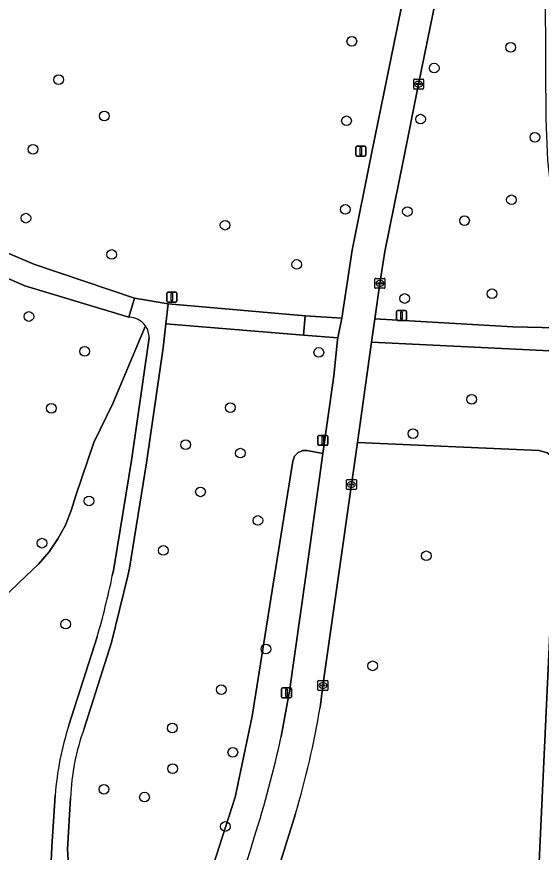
# Model space of a CAD drawing. Extents: x 160732 to 162107, y 387428 to 388479.
# Drawn here: x 161008.1 to 161061, y 387722.1 to 387806.4 of the extents above; entities that cross this region are included whole.
import ezdxf

# ---------------------------------------------------------------- set-up
doc = ezdxf.new("R2010")
doc.units = 0
for name, color, linetype in [('IMGEO_Boom', 7, 'Continuous'), ('IMGEO_Fietspad_gesloten', 7, 'Continuous'), ('IMGEO_Gemengd_bos', 7, 'Continuous'), ('IMGEO_Groenvoorziening', 7, 'Continuous'), ('IMGEO_Kolk', 7, 'Continuous'), ('IMGEO_Lichtmast', 7, 'Continuous'), ('IMGEO_Loofbos', 7, 'Continuous'), ('IMGEO_Voetpad_gesloten', 7, 'Continuous'), ('IMGEO_Voetpad_open', 7, 'Continuous')]:
    doc.layers.add(name, color=color, linetype=linetype)

msp = doc.modelspace()

# ---------------------------------------------------------------- linework, layer by layer
at = {"layer": 'IMGEO_Boom'}
for centre in [(161041.904, 387803.929), (161057.927, 387803.316), (161050.214, 387801.221), (161012.333, 387800.052), (161016.936, 387796.385), (161041.366, 387795.907), (161048.836, 387796.076), (161060.371, 387794.25), (161009.743, 387793.031), (161058.009, 387787.939), (161041.242, 387786.969), (161047.514, 387786.759), (161009.02, 387786.089), (161053.274, 387785.842), (161029.118, 387785.379), (161017.674, 387782.427), (161036.348, 387781.419), (161056.053, 387778.463), (161047.225, 387777.987), (161009.322, 387776.17), (161014.942, 387772.651), (161038.574, 387772.545), (161054.002, 387767.808), (161011.584, 387766.915), (161029.654, 387766.977), (161048.079, 387764.358), (161025.139, 387763.242), (161030.658, 387762.389), (161026.637, 387758.485), (161015.394, 387757.576), (161032.425, 387755.599), (161010.647, 387753.309), (161022.885, 387752.574), (161049.422, 387752.035), (161013.029, 387745.145), (161033.232, 387742.631), (161044.004, 387740.939), (161028.727, 387738.54), (161023.804, 387734.666), (161029.899, 387732.211), (161023.835, 387730.571), (161016.89, 387728.483), (161020.986, 387727.697), (161029.135, 387724.736)]:
    msp.add_circle(centre, 0.489, dxfattribs=at)
at = {"layer": 'IMGEO_Fietspad_gesloten'}
for points in [[(161038.704, 387736.741), (161038.989, 387738.951), (161040.558, 387750), (161041.868, 387759.229), (161042.462, 387763.46), (161043.884, 387773.59), (161044.223, 387775.939), (161044.741, 387779.514), (161045.24, 387782.735), (161047.115, 387792.021), (161048.645, 387799.614), (161053.335, 387822.619), (161057.751, 387844.982), (161061.273, 387847.963), (161061.248, 387851.8), (161056.814, 387848.51)], [(161054.711, 387845.207), (161050.206, 387823.563), (161049.37, 387819.462), (161045.459, 387800.298), (161043.907, 387792.73), (161041.922, 387782.867), (161040.888, 387776.011), (161040.48, 387774.004), (161040.474, 387773.803), (161040.085, 387770.183), (161038.982, 387762.343), (161038.638, 387759.898), (161037.248, 387750), (161035.618, 387738.399), (161034.789, 387733.821)], [(161034.053, 387719.111), (161036.218, 387726.008)]]:
    msp.add_lwpolyline(points, dxfattribs=at)
for centre, radius, start, end in [((160951.786, 387751.219), 88.115, 343.37478, 350.54322), ((160923.554, 387758.09), 113.851, 342.38086, 347.69193), ((160951.813, 387747.506), 83.729, 331.33239, 343.43088)]:
    msp.add_arc(centre, radius, start, end, dxfattribs=at)
at = {"layer": 'IMGEO_Gemengd_bos'}
for points in [[(161061.271, 387843.041), (161061.194, 387843.765), (161061.273, 387847.963), (161057.751, 387844.982), (161053.335, 387822.619), (161048.645, 387799.614), (161047.115, 387792.021), (161045.24, 387782.735), (161044.741, 387779.514), (161044.223, 387775.939), (161058.145, 387775.142), (161064.074, 387775), (161063.596, 387775.935), (161063.367, 387776.895), (161061.682, 387791.922), (161061.51, 387796.123), (161061.484, 387801.354), (161061.487, 387801.997)], [(161076.828, 387741.371), (161071.941, 387741.547), (161069.229, 387741.674), (161070.124, 387760.831), (161070.622, 387772.317), (161066.617, 387772.49), (161061.874, 387772.715), (161043.884, 387773.59), (161042.462, 387763.46), (161060.792, 387762.657), (161061.609, 387762.427), (161062.12, 387762.044), (161062.573, 387761.327), (161062.699, 387760.603), (161062.158, 387750), (161059.425, 387691.54), (161070.247, 387691.434), (161070.237, 387691.194), (161073.682, 387691.053), (161074.034, 387700.267), (161075.067, 387700.226)]]:
    msp.add_lwpolyline(points, close=True, dxfattribs=at)
for points in [[(161019.414, 387776.098), (161008.925, 387779.273), (161003.598, 387781.6)], [(161021.076, 387775.238), (161017.807, 387767.405), (161015.868, 387763.478), (161014.049, 387758.129), (161013.604, 387756.606), (161013.002, 387755.137), (161012.25, 387753.74), (161011.356, 387752.429), (161010.291, 387751.177), (161009.052, 387750), (161005.836, 387746.946)], [(161014.049, 387758.129), (161015.868, 387763.478), (161017.807, 387767.405), (161021.076, 387775.238)], [(161034.094, 387750), (161035.935, 387761.587), (161036.115, 387762.078), (161036.479, 387762.453), (161036.965, 387762.648), (161037.401, 387762.647), (161038.982, 387762.343), (161040.085, 387770.183), (161040.474, 387773.803), (161040.48, 387774.004), (161037.027, 387774.294), (161023.141, 387775.419), (161022.883, 387773.012), (161021.195, 387761.415), (161019.481, 387750.787), (161019.307, 387750), (161017.673, 387743.299), (161014.9, 387734.623)], [(161017.74, 387750), (161017.858, 387750.587), (161017.973, 387751.174), (161019.659, 387761.631), (161021.458, 387774.024)], [(161005.836, 387746.946), (161009.052, 387750), (161010.291, 387751.177), (161011.356, 387752.429), (161012.25, 387753.74), (161013.002, 387755.137), (161013.604, 387756.606), (161014.049, 387758.129)], [(161019.099, 387704.255), (161019.647, 387704.168), (161024.196, 387712.098), (161027.573, 387719.743), (161030.134, 387727.699), (161031.847, 387735.87), (161034.094, 387750)], [(161013.362, 387734.958), (161016.207, 387743.854)], [(161011.486, 387719.064), (161011.643, 387722.69), (161011.974, 387727.876)], [(161013.533, 387727.63), (161013.224, 387722.432), (161013.55, 387717.197), (161013.802, 387713.88), (161013.894, 387713.923), (161015.28, 387710.992)]]:
    msp.add_lwpolyline(points, dxfattribs=at)
for centre, radius, start, end in [((161019.404, 387774.043), 2.055, 35.54913, 89.73237), ((161019.395, 387774.042), 2.063, 359.50343, 35.43021), ((160940.129, 387766.094), 79.262, 343.70443, 348.28451), ((161041.988, 387725.671), 30.095, 162.02495, 175.79739), ((161036.179, 387726.833), 22.66, 159.8935, 177.98497)]:
    msp.add_arc(centre, radius, start, end, dxfattribs=at)
at = {"layer": 'IMGEO_Groenvoorziening'}
for points in [[(161059.294, 387691.541), (161059.425, 387691.54), (161062.158, 387750), (161062.699, 387760.603), (161062.573, 387761.327), (161062.12, 387762.044), (161061.609, 387762.427), (161060.792, 387762.657), (161042.462, 387763.46), (161041.868, 387759.229), (161040.558, 387750), (161038.989, 387738.951), (161038.704, 387736.741)], [(161034.789, 387733.821), (161035.618, 387738.399), (161037.248, 387750), (161038.638, 387759.898), (161038.982, 387762.343), (161037.401, 387762.647), (161036.965, 387762.648), (161036.479, 387762.453), (161036.115, 387762.078), (161035.935, 387761.587), (161034.094, 387750), (161031.847, 387735.87), (161030.134, 387727.699), (161027.573, 387719.743), (161024.196, 387712.098), (161019.647, 387704.168)], [(161036.218, 387726.008), (161034.053, 387719.111)]]:
    msp.add_lwpolyline(points, dxfattribs=at)
for centre, radius, start, end in [((160951.786, 387751.219), 88.115, 343.37478, 350.54322), ((160923.554, 387758.09), 113.851, 342.38086, 347.69193), ((160951.813, 387747.506), 83.729, 331.33239, 343.43088)]:
    msp.add_arc(centre, radius, start, end, dxfattribs=at)
at = {"layer": 'IMGEO_Kolk'}
for p, q in [((161048.143, 387799.188), (161048.143, 387800.04)), ((161048.218, 387800.114), (161049.07, 387800.114)), ((161048.402, 387799.608), (161048.402, 387799.62)), ((161048.445, 387799.657), (161048.843, 387799.657)), ((161048.631, 387799.894), (161048.656, 387799.894)), ((161048.886, 387799.62), (161048.886, 387799.608)), ((161049.144, 387800.04), (161049.144, 387799.188)), ((161049.07, 387799.114), (161048.218, 387799.114)), ((161048.84, 387799.571), (161048.442, 387799.571)), ((161048.654, 387799.334), (161048.629, 387799.334)), ((161044.24, 387779.089), (161044.24, 387779.941)), ((161044.315, 387780.015), (161045.167, 387780.015)), ((161044.499, 387779.509), (161044.499, 387779.521)), ((161044.937, 387779.472), (161044.539, 387779.472)), ((161044.542, 387779.558), (161044.94, 387779.558)), ((161044.728, 387779.795), (161044.753, 387779.795)), ((161044.983, 387779.521), (161044.983, 387779.509)), ((161045.241, 387779.941), (161045.241, 387779.089)), ((161045.167, 387779.015), (161044.315, 387779.015)), ((161044.751, 387779.235), (161044.726, 387779.235)), ((161041.365, 387758.804), (161041.365, 387759.656)), ((161041.44, 387759.73), (161042.292, 387759.73)), ((161041.624, 387759.224), (161041.624, 387759.236)), ((161042.062, 387759.187), (161041.664, 387759.187)), ((161041.667, 387759.273), (161042.065, 387759.273)), ((161041.853, 387759.51), (161041.878, 387759.51)), ((161042.108, 387759.236), (161042.108, 387759.224)), ((161042.366, 387759.656), (161042.366, 387758.804)), ((161042.292, 387758.73), (161041.44, 387758.73)), ((161041.876, 387758.95), (161041.851, 387758.95)), ((161038.487, 387738.525), (161038.487, 387739.377)), ((161038.562, 387739.451), (161039.414, 387739.451)), ((161038.746, 387738.945), (161038.746, 387738.957)), ((161038.789, 387738.994), (161039.187, 387738.994)), ((161038.975, 387739.231), (161039, 387739.231)), ((161039.23, 387738.957), (161039.23, 387738.945)), ((161039.488, 387739.377), (161039.488, 387738.525)), ((161039.414, 387738.451), (161038.562, 387738.451)), ((161039.184, 387738.908), (161038.786, 387738.908)), ((161038.998, 387738.671), (161038.973, 387738.671))]:
    msp.add_line(p, q, dxfattribs=at)
for points in [[(161048.143, 387799.188), (161048.143, 387800.04)], [(161048.218, 387800.114), (161049.07, 387800.114)], [(161049.144, 387800.04), (161049.144, 387799.188)], [(161049.07, 387799.114), (161048.218, 387799.114)], [(161044.24, 387779.089), (161044.24, 387779.941)], [(161044.315, 387780.015), (161045.167, 387780.015)], [(161045.241, 387779.941), (161045.241, 387779.089)], [(161045.167, 387779.015), (161044.315, 387779.015)], [(161041.365, 387758.804), (161041.365, 387759.656)], [(161041.44, 387759.73), (161042.292, 387759.73)], [(161042.366, 387759.656), (161042.366, 387758.804)], [(161042.292, 387758.73), (161041.44, 387758.73)], [(161038.487, 387738.525), (161038.487, 387739.377)], [(161038.562, 387739.451), (161039.414, 387739.451)], [(161039.488, 387739.377), (161039.488, 387738.525)], [(161039.414, 387738.451), (161038.562, 387738.451)]]:
    msp.add_lwpolyline(points, dxfattribs=at)
for centre, radius, start, end in [((161048.22, 387800.038), 0.0765, 91.55205, 178.44795), ((161048.22, 387800.038), 0.0765, 91.55205, 178.44795), ((161048.442, 387799.617), 0.0403, 85.87752, 175.75265), ((161048.439, 387799.607), 0.0366, 178.93798, 274.71019), ((161048.843, 387799.614), 0.043, 264.86636, 352.45326), ((161048.847, 387799.619), 0.0386, 1.73085, 96.63898), ((161049.068, 387800.038), 0.0765, 1.55205, 88.44795), ((161049.068, 387800.038), 0.0765, 1.55205, 88.44795), ((161048.22, 387799.19), 0.0765, 181.55205, 268.44795), ((161048.22, 387799.19), 0.0765, 181.55205, 268.44795), ((161049.068, 387799.19), 0.0765, 271.55205, 358.44795), ((161049.068, 387799.19), 0.0765, 271.55205, 358.44795), ((161044.317, 387779.939), 0.0765, 91.55205, 178.44795), ((161044.317, 387779.939), 0.0765, 91.55205, 178.44795), ((161044.539, 387779.518), 0.0403, 85.87752, 175.75265), ((161044.536, 387779.508), 0.0366, 178.93798, 274.71019), ((161044.94, 387779.515), 0.043, 264.86636, 352.45326), ((161044.944, 387779.52), 0.0386, 1.73085, 96.63898), ((161045.165, 387779.939), 0.0765, 1.55205, 88.44795), ((161045.165, 387779.939), 0.0765, 1.55205, 88.44795), ((161044.317, 387779.091), 0.0765, 181.55205, 268.44795), ((161044.317, 387779.091), 0.0765, 181.55205, 268.44795), ((161045.165, 387779.091), 0.0765, 271.55205, 358.44795), ((161045.165, 387779.091), 0.0765, 271.55205, 358.44795), ((161041.442, 387759.654), 0.0765, 91.55205, 178.44795), ((161041.442, 387759.654), 0.0765, 91.55205, 178.44795), ((161041.664, 387759.233), 0.0403, 85.87752, 175.75265), ((161041.661, 387759.223), 0.0366, 178.93798, 274.71019), ((161042.065, 387759.23), 0.043, 264.86636, 352.45326), ((161042.069, 387759.235), 0.0386, 1.73085, 96.63898), ((161042.29, 387759.654), 0.0765, 1.55205, 88.44795), ((161042.29, 387759.654), 0.0765, 1.55205, 88.44795), ((161041.442, 387758.806), 0.0765, 181.55205, 268.44795), ((161041.442, 387758.806), 0.0765, 181.55205, 268.44795), ((161042.29, 387758.806), 0.0765, 271.55205, 358.44795), ((161042.29, 387758.806), 0.0765, 271.55205, 358.44795), ((161038.564, 387739.375), 0.0765, 91.55205, 178.44795), ((161038.564, 387739.375), 0.0765, 91.55205, 178.44795), ((161038.786, 387738.954), 0.0403, 85.87752, 175.75265), ((161038.783, 387738.944), 0.0366, 178.93798, 274.71019), ((161039.187, 387738.951), 0.043, 264.86636, 352.45326), ((161039.191, 387738.956), 0.0386, 1.73085, 96.63898), ((161039.412, 387739.375), 0.0765, 1.55205, 88.44795), ((161039.412, 387739.375), 0.0765, 1.55205, 88.44795), ((161038.564, 387738.527), 0.0765, 181.55205, 268.44795), ((161038.564, 387738.527), 0.0765, 181.55205, 268.44795), ((161039.412, 387738.527), 0.0765, 271.55205, 358.44795), ((161039.412, 387738.527), 0.0765, 271.55205, 358.44795)]:
    msp.add_arc(centre, radius, start, end, dxfattribs=at)
for centre, major_axis, ratio, start_param, end_param in [((161048.63, 387799.614), (-0.387, 0.002), 0.722429, 4.712389, 7.853982), ((161048.655, 387799.614), (-0.39, 0.002), 0.717154, 1.570796, 4.712389), ((161044.727, 387779.515), (-0.387, 0.002), 0.722429, 4.712389, 7.853982), ((161044.752, 387779.515), (-0.39, 0.002), 0.717154, 1.570796, 4.712389), ((161041.852, 387759.23), (-0.387, 0.002), 0.722429, 4.712389, 7.853982), ((161041.877, 387759.23), (-0.39, 0.002), 0.717154, 1.570796, 4.712389), ((161038.974, 387738.951), (-0.387, 0.002), 0.722429, 4.712389, 7.853982), ((161038.999, 387738.951), (-0.39, 0.002), 0.717154, 1.570796, 4.712389)]:
    msp.add_ellipse(centre, major_axis=major_axis, ratio=ratio, start_param=start_param, end_param=end_param, dxfattribs=at)
at = {"layer": 'IMGEO_Lichtmast'}
for p, q in [((161042.313, 387792.456), (161042.313, 387793.256)), ((161042.313, 387793.256), (161042.313, 387792.456)), ((161042.413, 387793.356), (161043.203, 387793.356)), ((161043.203, 387793.356), (161042.413, 387793.356)), ((161043.303, 387793.256), (161043.303, 387792.456)), ((161043.303, 387792.456), (161043.303, 387793.256)), ((161043.203, 387792.356), (161042.413, 387792.356)), ((161042.413, 387792.356), (161043.203, 387792.356)), ((161023.353, 387778.616), (161024.143, 387778.616)), ((161024.143, 387778.616), (161023.353, 387778.616)), ((161023.253, 387777.716), (161023.253, 387778.516)), ((161023.253, 387778.516), (161023.253, 387777.716)), ((161024.243, 387778.516), (161024.243, 387777.716)), ((161024.243, 387777.716), (161024.243, 387778.516)), ((161024.143, 387777.616), (161023.353, 387777.616)), ((161023.353, 387777.616), (161024.143, 387777.616)), ((161046.419, 387775.862), (161046.419, 387776.662)), ((161046.419, 387776.662), (161046.419, 387775.862)), ((161046.519, 387776.762), (161047.309, 387776.762)), ((161047.309, 387776.762), (161046.519, 387776.762)), ((161047.409, 387776.662), (161047.409, 387775.862)), ((161047.409, 387775.862), (161047.409, 387776.662)), ((161047.309, 387775.762), (161046.519, 387775.762)), ((161046.519, 387775.762), (161047.309, 387775.762)), ((161038.477, 387763.28), (161038.477, 387764.08)), ((161038.477, 387764.08), (161038.477, 387763.28)), ((161038.577, 387764.18), (161039.367, 387764.18)), ((161039.367, 387764.18), (161038.577, 387764.18)), ((161039.467, 387764.08), (161039.467, 387763.28)), ((161039.467, 387763.28), (161039.467, 387764.08)), ((161039.367, 387763.18), (161038.577, 387763.18)), ((161038.577, 387763.18), (161039.367, 387763.18)), ((161034.823, 387737.814), (161034.823, 387738.614)), ((161034.823, 387738.614), (161034.823, 387737.814)), ((161034.923, 387738.714), (161035.713, 387738.714)), ((161035.713, 387738.714), (161034.923, 387738.714)), ((161035.813, 387738.614), (161035.813, 387737.814)), ((161035.813, 387737.814), (161035.813, 387738.614)), ((161035.713, 387737.714), (161034.923, 387737.714)), ((161034.923, 387737.714), (161035.713, 387737.714))]:
    msp.add_line(p, q, dxfattribs=at)
for points in [[(161042.733, 387793.231), (161042.883, 387793.231), (161042.883, 387792.481), (161042.733, 387792.481), (161042.733, 387793.231)], [(161023.673, 387778.491), (161023.823, 387778.491), (161023.823, 387777.741), (161023.673, 387777.741), (161023.673, 387778.491)], [(161046.839, 387776.637), (161046.989, 387776.637), (161046.989, 387775.887), (161046.839, 387775.887), (161046.839, 387776.637)], [(161038.897, 387764.055), (161039.047, 387764.055), (161039.047, 387763.305), (161038.897, 387763.305), (161038.897, 387764.055)], [(161035.243, 387738.589), (161035.393, 387738.589), (161035.393, 387737.839), (161035.243, 387737.839), (161035.243, 387738.589)]]:
    msp.add_lwpolyline(points, dxfattribs=at)
for centre, start, end in [((161042.413, 387793.256), 90, 180), ((161042.413, 387793.256), 90, 180), ((161043.203, 387793.256), 0, 90), ((161043.203, 387793.256), 360, 90), ((161042.413, 387792.456), 180, 270), ((161042.413, 387792.456), 180, 270), ((161043.203, 387792.456), 270, 0), ((161043.203, 387792.456), 270, 0), ((161023.353, 387778.516), 90, 180), ((161023.353, 387778.516), 90, 180), ((161024.143, 387778.516), 0, 90), ((161024.143, 387778.516), 360, 90), ((161023.353, 387777.716), 180, 270), ((161023.353, 387777.716), 180, 270), ((161024.143, 387777.716), 270, 0), ((161024.143, 387777.716), 270, 0), ((161046.519, 387776.662), 90, 180), ((161046.519, 387776.662), 90, 180), ((161047.309, 387776.662), 0, 90), ((161047.309, 387776.662), 360, 90), ((161046.519, 387775.862), 180, 270), ((161046.519, 387775.862), 180, 270), ((161047.309, 387775.862), 270, 0), ((161047.309, 387775.862), 270, 0), ((161038.577, 387764.08), 90, 180), ((161038.577, 387764.08), 90, 180), ((161039.367, 387764.08), 0, 90), ((161039.367, 387764.08), 360, 90), ((161038.577, 387763.28), 180, 270), ((161038.577, 387763.28), 180, 270), ((161039.367, 387763.28), 270, 0), ((161039.367, 387763.28), 270, 0), ((161034.923, 387738.614), 90, 180), ((161034.923, 387738.614), 90, 180), ((161035.713, 387738.614), 0, 90), ((161035.713, 387738.614), 360, 90), ((161034.923, 387737.814), 180, 270), ((161034.923, 387737.814), 180, 270), ((161035.713, 387737.814), 270, 0), ((161035.713, 387737.814), 270, 0)]:
    msp.add_arc(centre, 0.1, start, end, dxfattribs=at)
at = {"layer": 'IMGEO_Loofbos'}
msp.add_lwpolyline([(161004.587, 387783.662), (161009.809, 387781.465), (161019.992, 387778.025), (161023.358, 387777.44), (161037.192, 387776.244), (161040.888, 387776.011), (161041.922, 387782.867), (161043.907, 387792.73), (161045.459, 387800.298), (161049.37, 387819.462), (161050.206, 387823.563), (161054.711, 387845.207)], dxfattribs=at)
at = {"layer": 'IMGEO_Voetpad_gesloten'}
for points in [[(161014.9, 387734.623), (161017.673, 387743.299), (161019.307, 387750), (161019.481, 387750.787), (161021.195, 387761.415), (161022.883, 387773.012), (161023.141, 387775.419), (161023.358, 387777.44), (161019.992, 387778.025), (161019.414, 387776.098)], [(161064.074, 387775), (161058.145, 387775.142), (161044.223, 387775.939), (161043.884, 387773.59), (161061.874, 387772.715), (161066.617, 387772.49)], [(161021.458, 387774.024), (161019.659, 387761.631), (161017.973, 387751.174), (161017.858, 387750.587), (161017.74, 387750)], [(161016.207, 387743.854), (161013.362, 387734.958)], [(161011.974, 387727.876), (161011.643, 387722.69), (161011.486, 387719.064), (161011.97, 387713.013), (161013.802, 387713.88), (161013.55, 387717.197), (161013.224, 387722.432), (161013.533, 387727.63)]]:
    msp.add_lwpolyline(points, dxfattribs=at)
msp.add_lwpolyline([(161037.027, 387774.294), (161040.48, 387774.004), (161040.888, 387776.011), (161037.192, 387776.244)], close=True, dxfattribs=at)
for centre, radius, start, end in [((161019.404, 387774.043), 2.055, 35.54913, 89.73237), ((161019.395, 387774.042), 2.063, 359.50343, 35.43021), ((160940.129, 387766.094), 79.262, 343.70443, 348.28451), ((161041.988, 387725.671), 30.095, 162.02495, 175.79739), ((161036.179, 387726.833), 22.66, 159.8935, 177.98497)]:
    msp.add_arc(centre, radius, start, end, dxfattribs=at)
at = {"layer": 'IMGEO_Voetpad_open'}
msp.add_lwpolyline([(161003.598, 387781.6), (161008.925, 387779.273), (161019.414, 387776.098), (161019.992, 387778.025), (161009.809, 387781.465), (161004.587, 387783.662)], dxfattribs=at)
msp.add_lwpolyline([(161023.141, 387775.419), (161037.027, 387774.294), (161037.192, 387776.244), (161023.358, 387777.44)], close=True, dxfattribs=at)

doc.saveas('drawing.dxf')
